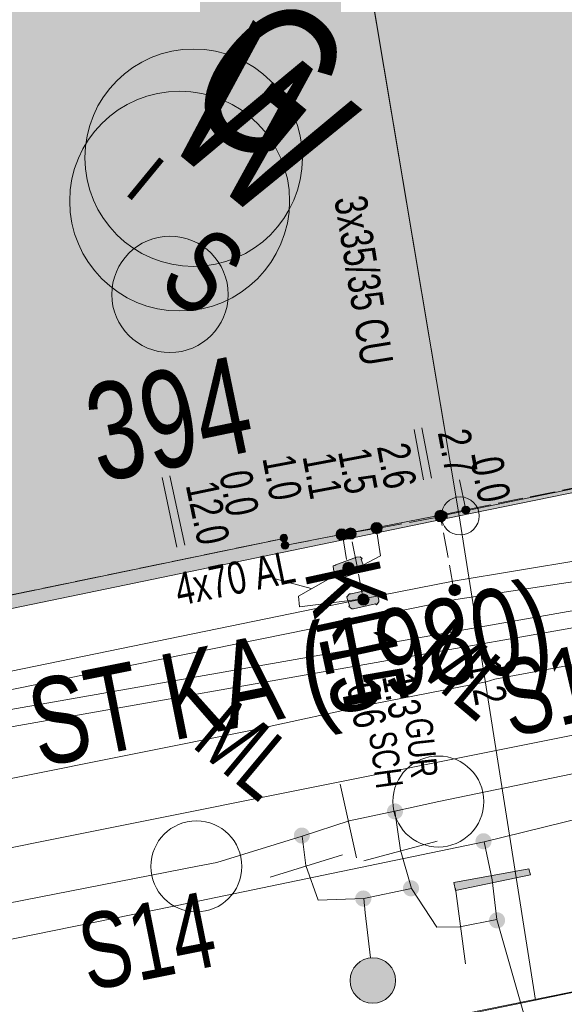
# Model space of a CAD drawing. Header units: metres. Extents: x -740 to 758, y -633 to 854.
# Tile 320 of 656: x 81 to 90, y -592 to -576. Entities that reach past the tile are written whole.
import ezdxf

# ---------------------------------------------------------------- set-up
doc = ezdxf.new("R2010")
doc.units = ezdxf.units.M
doc.header["$MEASUREMENT"] = 0
doc.linetypes.add('416_125', pattern=[0.5408, 0.416, -0.1248])
for name, color, linetype in [('Gas.LOVION', 7, 'Continuous'), ('Gis.LOVION', 7, 'Continuous'), ('Grundkarte.LOVION', 7, 'Continuous'), ('Grundkarte_Text.LOVION', 7, 'Continuous'), ('Strom.LOVION', 7, 'Continuous'), ('StromBemass.LOVION', 7, 'Continuous'), ('Wasser.LOVION', 7, 'Continuous')]:
    doc.layers.add(name, color=color, linetype=linetype)
doc.styles.add('ERSTELLTER_STIL_1', font='arial.ttf')

msp = doc.modelspace()

# ---------------------------------------------------------------- hatches: boundary and pattern name
at = {"layer": 'Grundkarte.LOVION', "linetype": 'Continuous', "lineweight": 18}
for points in [[(79.842, -585.965), (87.953, -584.285), (85.971, -572.479), (85.509, -572.584), (82.753, -573.119), (82.823, -573.231), (83.064, -574.182), (77.825, -575.315)], [(88.989, -573.721), (86.254, -574.166), (87.953, -584.285), (98.182, -582.192), (96.564, -573.808), (91.378, -574.877), (90.981, -572.935), (88.891, -573.317)]]:
    msp.add_hatch(color=9, dxfattribs=at).paths.add_polyline_path(points)
at = {"layer": 'Strom.LOVION', "linetype": 'Continuous', "lineweight": 13}
for points in [[(86.062, -584.588), (87.091, -584.384), (87.055, -584.166), (86.025, -584.37)], [(86.261, -584.968), (85.919, -585.09), (85.905, -585.106), (85.876, -585.109), (85.882, -585.168), (85.922, -585.282), (85.909, -585.298), (85.941, -585.324), (86, -585.319), (86.343, -585.196), (86.356, -585.18), (86.385, -585.178), (86.379, -585.119), (86.339, -585.005), (86.352, -584.989), (86.32, -584.962)], [(86.211, -585.815), (86.573, -585.736), (86.589, -585.749), (86.628, -585.701), (86.626, -585.671), (86.598, -585.541), (86.582, -585.528), (86.579, -585.498), (86.55, -585.501), (86.534, -585.488), (86.172, -585.568), (86.143, -585.571), (86.103, -585.619), (86.106, -585.648), (86.147, -585.762), (86.134, -585.778), (86.182, -585.818)]]:
    msp.add_hatch(color=7, dxfattribs=at).paths.add_polyline_path(points)
at = {"layer": 'StromBemass.LOVION', "linetype": 'Continuous', "lineweight": 13}
for points in [[(88.111, -584.23), (88.116, -584.223), (88.119, -584.216), (88.122, -584.209), (88.124, -584.201), (88.125, -584.193), (88.125, -584.185), (88.124, -584.177), (88.122, -584.169), (88.119, -584.162), (88.115, -584.155), (88.111, -584.148), (88.105, -584.142), (88.099, -584.137), (88.092, -584.133), (88.085, -584.129), (88.077, -584.127), (88.069, -584.126), (88.061, -584.125), (88.053, -584.126), (88.045, -584.127), (88.038, -584.13), (88.03, -584.133), (88.023, -584.137), (88.017, -584.143), (88.012, -584.148), (88.007, -584.155), (88.003, -584.162), (88, -584.17), (87.998, -584.177), (87.997, -584.185), (87.997, -584.193), (87.998, -584.201), (88, -584.209), (88.003, -584.217), (88.007, -584.224), (88.012, -584.23), (88.018, -584.236), (88.024, -584.241), (88.031, -584.245), (88.038, -584.249), (88.046, -584.251), (88.053, -584.253), (88.061, -584.253), (88.07, -584.253), (88.077, -584.251), (88.085, -584.249), (88.092, -584.245), (88.099, -584.241), (88.105, -584.236)], [(88.111, -584.23), (88.116, -584.223), (88.119, -584.216), (88.122, -584.209), (88.124, -584.201), (88.125, -584.193), (88.125, -584.185), (88.124, -584.177), (88.122, -584.169), (88.119, -584.162), (88.115, -584.155), (88.111, -584.148), (88.105, -584.142), (88.099, -584.137), (88.092, -584.133), (88.085, -584.129), (88.077, -584.127), (88.069, -584.126), (88.061, -584.125), (88.053, -584.126), (88.045, -584.127), (88.038, -584.13), (88.03, -584.133), (88.023, -584.137), (88.017, -584.143), (88.012, -584.148), (88.007, -584.155), (88.003, -584.162), (88, -584.17), (87.998, -584.177), (87.997, -584.185), (87.997, -584.193), (87.998, -584.201), (88, -584.209), (88.003, -584.217), (88.007, -584.224), (88.012, -584.23), (88.018, -584.236), (88.024, -584.241), (88.031, -584.245), (88.038, -584.249), (88.046, -584.251), (88.053, -584.253), (88.061, -584.253), (88.07, -584.253), (88.077, -584.251), (88.085, -584.249), (88.092, -584.245), (88.099, -584.241), (88.105, -584.236)], [(88.111, -584.23), (88.116, -584.223), (88.119, -584.216), (88.122, -584.209), (88.124, -584.201), (88.125, -584.193), (88.125, -584.185), (88.124, -584.177), (88.122, -584.169), (88.119, -584.162), (88.115, -584.155), (88.111, -584.148), (88.105, -584.142), (88.099, -584.137), (88.092, -584.133), (88.085, -584.129), (88.077, -584.127), (88.069, -584.126), (88.061, -584.125), (88.053, -584.126), (88.045, -584.127), (88.038, -584.13), (88.03, -584.133), (88.023, -584.137), (88.017, -584.143), (88.012, -584.148), (88.007, -584.155), (88.003, -584.162), (88, -584.17), (87.998, -584.177), (87.997, -584.185), (87.997, -584.193), (87.998, -584.201), (88, -584.209), (88.003, -584.217), (88.007, -584.224), (88.012, -584.23), (88.018, -584.236), (88.024, -584.241), (88.031, -584.245), (88.038, -584.249), (88.046, -584.251), (88.053, -584.253), (88.061, -584.253), (88.07, -584.253), (88.077, -584.251), (88.085, -584.249), (88.092, -584.245), (88.099, -584.241), (88.105, -584.236)], [(88.111, -584.23), (88.116, -584.223), (88.119, -584.216), (88.122, -584.209), (88.124, -584.201), (88.125, -584.193), (88.125, -584.185), (88.124, -584.177), (88.122, -584.169), (88.119, -584.162), (88.115, -584.155), (88.111, -584.148), (88.105, -584.142), (88.099, -584.137), (88.092, -584.133), (88.085, -584.129), (88.077, -584.127), (88.069, -584.126), (88.061, -584.125), (88.053, -584.126), (88.045, -584.127), (88.038, -584.13), (88.03, -584.133), (88.023, -584.137), (88.017, -584.143), (88.012, -584.148), (88.007, -584.155), (88.003, -584.162), (88, -584.17), (87.998, -584.177), (87.997, -584.185), (87.997, -584.193), (87.998, -584.201), (88, -584.209), (88.003, -584.217), (88.007, -584.224), (88.012, -584.23), (88.018, -584.236), (88.024, -584.241), (88.031, -584.245), (88.038, -584.249), (88.046, -584.251), (88.053, -584.253), (88.061, -584.253), (88.07, -584.253), (88.077, -584.251), (88.085, -584.249), (88.092, -584.245), (88.099, -584.241), (88.105, -584.236)], [(88.111, -584.23), (88.116, -584.223), (88.119, -584.216), (88.122, -584.209), (88.124, -584.201), (88.125, -584.193), (88.125, -584.185), (88.124, -584.177), (88.122, -584.169), (88.119, -584.162), (88.115, -584.155), (88.111, -584.148), (88.105, -584.142), (88.099, -584.137), (88.092, -584.133), (88.085, -584.129), (88.077, -584.127), (88.069, -584.126), (88.061, -584.125), (88.053, -584.126), (88.045, -584.127), (88.038, -584.13), (88.03, -584.133), (88.023, -584.137), (88.017, -584.143), (88.012, -584.148), (88.007, -584.155), (88.003, -584.162), (88, -584.17), (87.998, -584.177), (87.997, -584.185), (87.997, -584.193), (87.998, -584.201), (88, -584.209), (88.003, -584.217), (88.007, -584.224), (88.012, -584.23), (88.018, -584.236), (88.024, -584.241), (88.031, -584.245), (88.038, -584.249), (88.046, -584.251), (88.053, -584.253), (88.061, -584.253), (88.07, -584.253), (88.077, -584.251), (88.085, -584.249), (88.092, -584.245), (88.099, -584.241), (88.105, -584.236)], [(87.716, -584.349), (87.723, -584.34), (87.729, -584.329), (87.733, -584.318), (87.736, -584.307), (87.738, -584.295), (87.738, -584.283), (87.736, -584.271), (87.733, -584.259), (87.729, -584.248), (87.723, -584.238), (87.716, -584.228), (87.708, -584.219), (87.698, -584.212), (87.688, -584.205), (87.677, -584.2), (87.666, -584.197), (87.654, -584.195), (87.642, -584.194), (87.63, -584.195), (87.619, -584.197), (87.607, -584.201), (87.597, -584.206), (87.587, -584.212), (87.577, -584.22), (87.569, -584.229), (87.562, -584.238), (87.556, -584.249), (87.552, -584.26), (87.549, -584.271), (87.548, -584.283), (87.548, -584.295), (87.549, -584.307), (87.552, -584.319), (87.557, -584.33), (87.563, -584.34), (87.57, -584.35), (87.578, -584.359), (87.587, -584.366), (87.597, -584.373), (87.608, -584.378), (87.619, -584.381), (87.631, -584.383), (87.643, -584.384), (87.655, -584.383), (87.667, -584.381), (87.678, -584.377), (87.689, -584.372), (87.699, -584.366), (87.708, -584.358)], [(87.691, -584.331), (87.695, -584.325), (87.699, -584.318), (87.702, -584.311), (87.704, -584.303), (87.705, -584.296), (87.705, -584.288), (87.704, -584.28), (87.702, -584.273), (87.699, -584.265), (87.695, -584.259), (87.69, -584.252), (87.685, -584.247), (87.679, -584.242), (87.673, -584.238), (87.665, -584.234), (87.658, -584.232), (87.65, -584.23), (87.643, -584.23), (87.635, -584.23), (87.627, -584.232), (87.62, -584.234), (87.613, -584.238), (87.606, -584.242), (87.6, -584.247), (87.595, -584.253), (87.59, -584.259), (87.587, -584.266), (87.584, -584.273), (87.582, -584.281), (87.581, -584.288), (87.581, -584.296), (87.582, -584.304), (87.584, -584.311), (87.587, -584.319), (87.591, -584.325), (87.595, -584.332), (87.6, -584.337), (87.607, -584.342), (87.613, -584.346), (87.62, -584.35), (87.628, -584.352), (87.635, -584.354), (87.643, -584.354), (87.651, -584.354), (87.658, -584.352), (87.666, -584.35), (87.673, -584.346), (87.679, -584.342), (87.685, -584.337)], [(87.695, -584.333), (87.699, -584.327), (87.703, -584.32), (87.706, -584.313), (87.708, -584.305), (87.709, -584.298), (87.709, -584.29), (87.708, -584.282), (87.706, -584.275), (87.703, -584.267), (87.699, -584.261), (87.694, -584.254), (87.689, -584.249), (87.683, -584.244), (87.676, -584.239), (87.669, -584.236), (87.662, -584.234), (87.654, -584.232), (87.646, -584.232), (87.639, -584.232), (87.631, -584.234), (87.623, -584.236), (87.616, -584.24), (87.61, -584.244), (87.604, -584.249), (87.599, -584.255), (87.594, -584.261), (87.59, -584.268), (87.587, -584.275), (87.585, -584.283), (87.585, -584.29), (87.585, -584.298), (87.586, -584.306), (87.588, -584.313), (87.59, -584.321), (87.594, -584.327), (87.599, -584.334), (87.604, -584.339), (87.61, -584.344), (87.617, -584.349), (87.624, -584.352), (87.631, -584.354), (87.639, -584.356), (87.647, -584.356), (87.655, -584.356), (87.662, -584.354), (87.67, -584.352), (87.677, -584.348), (87.683, -584.344), (87.689, -584.339)], [(87.741, -584.32), (87.746, -584.314), (87.75, -584.307), (87.753, -584.299), (87.755, -584.291), (87.756, -584.283), (87.756, -584.275), (87.755, -584.267), (87.753, -584.26), (87.75, -584.252), (87.746, -584.245), (87.741, -584.239), (87.735, -584.233), (87.729, -584.228), (87.722, -584.223), (87.715, -584.22), (87.708, -584.218), (87.7, -584.216), (87.692, -584.216), (87.684, -584.216), (87.676, -584.218), (87.668, -584.22), (87.661, -584.224), (87.654, -584.228), (87.648, -584.233), (87.642, -584.239), (87.638, -584.245), (87.634, -584.252), (87.631, -584.26), (87.629, -584.268), (87.628, -584.276), (87.628, -584.284), (87.629, -584.292), (87.631, -584.299), (87.634, -584.307), (87.638, -584.314), (87.643, -584.32), (87.648, -584.326), (87.654, -584.331), (87.661, -584.336), (87.668, -584.339), (87.676, -584.341), (87.684, -584.343), (87.692, -584.343), (87.7, -584.343), (87.708, -584.341), (87.716, -584.339), (87.723, -584.335), (87.73, -584.331), (87.736, -584.326)], [(86.091, -584.654), (86.098, -584.644), (86.104, -584.634), (86.108, -584.623), (86.111, -584.611), (86.112, -584.6), (86.112, -584.588), (86.111, -584.576), (86.108, -584.564), (86.103, -584.553), (86.098, -584.543), (86.091, -584.533), (86.082, -584.525), (86.073, -584.517), (86.063, -584.511), (86.052, -584.506), (86.041, -584.502), (86.029, -584.5), (86.017, -584.499), (86.006, -584.5), (85.994, -584.502), (85.983, -584.506), (85.972, -584.511), (85.962, -584.518), (85.953, -584.525), (85.945, -584.534), (85.938, -584.543), (85.932, -584.554), (85.928, -584.565), (85.925, -584.577), (85.923, -584.588), (85.923, -584.6), (85.925, -584.612), (85.928, -584.623), (85.932, -584.635), (85.938, -584.645), (85.945, -584.655), (85.953, -584.663), (85.962, -584.671), (85.972, -584.677), (85.983, -584.682), (85.995, -584.686), (86.006, -584.688), (86.018, -584.689), (86.03, -584.688), (86.042, -584.686), (86.053, -584.682), (86.064, -584.677), (86.074, -584.67), (86.083, -584.663)], [(86.235, -584.638), (86.242, -584.628), (86.247, -584.618), (86.252, -584.607), (86.254, -584.596), (86.256, -584.584), (86.256, -584.572), (86.254, -584.561), (86.251, -584.549), (86.247, -584.539), (86.241, -584.528), (86.234, -584.519), (86.226, -584.51), (86.217, -584.503), (86.207, -584.497), (86.197, -584.492), (86.186, -584.488), (86.174, -584.486), (86.162, -584.485), (86.151, -584.486), (86.139, -584.488), (86.128, -584.492), (86.118, -584.497), (86.108, -584.503), (86.099, -584.511), (86.091, -584.519), (86.084, -584.529), (86.078, -584.539), (86.074, -584.55), (86.071, -584.561), (86.07, -584.573), (86.07, -584.585), (86.071, -584.596), (86.074, -584.608), (86.078, -584.619), (86.084, -584.629), (86.091, -584.638), (86.099, -584.647), (86.108, -584.654), (86.118, -584.66), (86.129, -584.665), (86.14, -584.669), (86.151, -584.671), (86.163, -584.672), (86.175, -584.671), (86.186, -584.669), (86.197, -584.665), (86.208, -584.66), (86.218, -584.654), (86.227, -584.646)], [(86.215, -584.603), (86.22, -584.596), (86.224, -584.589), (86.227, -584.582), (86.229, -584.574), (86.229, -584.567), (86.229, -584.559), (86.228, -584.551), (86.226, -584.543), (86.224, -584.536), (86.22, -584.529), (86.215, -584.523), (86.21, -584.517), (86.204, -584.512), (86.197, -584.508), (86.19, -584.504), (86.182, -584.502), (86.175, -584.5), (86.167, -584.5), (86.159, -584.501), (86.151, -584.502), (86.144, -584.505), (86.136, -584.508), (86.13, -584.512), (86.124, -584.517), (86.118, -584.523), (86.114, -584.529), (86.11, -584.536), (86.107, -584.544), (86.105, -584.551), (86.104, -584.559), (86.104, -584.567), (86.105, -584.575), (86.107, -584.582), (86.11, -584.59), (86.114, -584.597), (86.119, -584.603), (86.124, -584.609), (86.13, -584.614), (86.137, -584.618), (86.144, -584.621), (86.151, -584.624), (86.159, -584.625), (86.167, -584.626), (86.175, -584.625), (86.183, -584.624), (86.19, -584.621), (86.197, -584.618), (86.204, -584.613), (86.21, -584.608)], [(86.218, -584.605), (86.222, -584.598), (86.226, -584.591), (86.229, -584.584), (86.231, -584.577), (86.232, -584.569), (86.232, -584.561), (86.231, -584.553), (86.229, -584.545), (86.226, -584.538), (86.222, -584.531), (86.218, -584.525), (86.212, -584.519), (86.206, -584.514), (86.199, -584.51), (86.192, -584.507), (86.185, -584.504), (86.177, -584.503), (86.169, -584.502), (86.161, -584.503), (86.154, -584.504), (86.146, -584.507), (86.139, -584.51), (86.133, -584.515), (86.127, -584.52), (86.121, -584.525), (86.117, -584.532), (86.113, -584.539), (86.11, -584.546), (86.108, -584.553), (86.107, -584.561), (86.107, -584.569), (86.108, -584.577), (86.11, -584.585), (86.113, -584.592), (86.117, -584.599), (86.121, -584.605), (86.127, -584.611), (86.133, -584.616), (86.14, -584.62), (86.147, -584.623), (86.154, -584.626), (86.162, -584.627), (86.17, -584.628), (86.178, -584.627), (86.185, -584.626), (86.193, -584.623), (86.2, -584.62), (86.206, -584.615), (86.212, -584.61)], [(86.662, -584.547), (86.669, -584.537), (86.675, -584.527), (86.679, -584.516), (86.682, -584.505), (86.683, -584.493), (86.683, -584.482), (86.682, -584.47), (86.679, -584.459), (86.675, -584.448), (86.669, -584.438), (86.662, -584.428), (86.654, -584.42), (86.645, -584.413), (86.635, -584.406), (86.625, -584.401), (86.614, -584.398), (86.602, -584.396), (86.59, -584.395), (86.579, -584.396), (86.567, -584.398), (86.556, -584.402), (86.546, -584.407), (86.536, -584.413), (86.527, -584.42), (86.519, -584.429), (86.512, -584.438), (86.507, -584.449), (86.502, -584.459), (86.499, -584.471), (86.498, -584.482), (86.498, -584.494), (86.5, -584.506), (86.503, -584.517), (86.507, -584.528), (86.513, -584.538), (86.519, -584.547), (86.527, -584.556), (86.536, -584.563), (86.546, -584.569), (86.557, -584.574), (86.568, -584.578), (86.579, -584.58), (86.591, -584.581), (86.603, -584.58), (86.614, -584.578), (86.625, -584.574), (86.636, -584.569), (86.646, -584.563), (86.655, -584.555)], [(86.646, -584.528), (86.65, -584.522), (86.654, -584.515), (86.657, -584.508), (86.659, -584.5), (86.66, -584.492), (86.66, -584.485), (86.659, -584.477), (86.657, -584.469), (86.654, -584.462), (86.65, -584.455), (86.645, -584.449), (86.64, -584.444), (86.634, -584.439), (86.628, -584.435), (86.621, -584.431), (86.613, -584.429), (86.606, -584.427), (86.598, -584.427), (86.59, -584.427), (86.582, -584.429), (86.575, -584.431), (86.568, -584.435), (86.562, -584.439), (86.556, -584.444), (86.55, -584.45), (86.546, -584.456), (86.542, -584.463), (86.539, -584.47), (86.537, -584.477), (86.536, -584.485), (86.536, -584.493), (86.537, -584.5), (86.539, -584.508), (86.542, -584.515), (86.546, -584.522), (86.551, -584.528), (86.556, -584.534), (86.562, -584.539), (86.568, -584.543), (86.575, -584.546), (86.583, -584.549), (86.59, -584.55), (86.598, -584.55), (86.606, -584.55), (86.614, -584.549), (86.621, -584.546), (86.628, -584.543), (86.634, -584.539), (86.64, -584.534)], [(85.113, -584.688), (85.117, -584.682), (85.121, -584.675), (85.124, -584.668), (85.126, -584.661), (85.127, -584.653), (85.127, -584.645), (85.126, -584.637), (85.124, -584.63), (85.121, -584.623), (85.117, -584.616), (85.112, -584.61), (85.107, -584.604), (85.101, -584.599), (85.095, -584.595), (85.088, -584.592), (85.08, -584.589), (85.073, -584.588), (85.065, -584.588), (85.057, -584.588), (85.049, -584.59), (85.042, -584.592), (85.035, -584.595), (85.029, -584.599), (85.023, -584.604), (85.017, -584.61), (85.013, -584.616), (85.009, -584.623), (85.006, -584.63), (85.004, -584.638), (85.003, -584.646), (85.003, -584.653), (85.004, -584.661), (85.006, -584.669), (85.009, -584.676), (85.013, -584.683), (85.018, -584.689), (85.023, -584.694), (85.029, -584.699), (85.035, -584.703), (85.042, -584.707), (85.05, -584.709), (85.057, -584.711), (85.065, -584.711), (85.073, -584.71), (85.081, -584.709), (85.088, -584.707), (85.095, -584.703), (85.101, -584.699), (85.107, -584.694)], [(86.081, -584.633), (86.086, -584.626), (86.09, -584.619), (86.093, -584.612), (86.095, -584.604), (86.096, -584.596), (86.096, -584.588), (86.095, -584.58), (86.093, -584.573), (86.09, -584.565), (86.086, -584.558), (86.081, -584.552), (86.076, -584.546), (86.07, -584.541), (86.063, -584.537), (86.056, -584.533), (86.048, -584.531), (86.04, -584.53), (86.032, -584.529), (86.024, -584.53), (86.016, -584.531), (86.009, -584.534), (86.002, -584.537), (85.995, -584.541), (85.989, -584.546), (85.983, -584.552), (85.979, -584.559), (85.975, -584.566), (85.972, -584.573), (85.97, -584.581), (85.969, -584.589), (85.969, -584.597), (85.97, -584.605), (85.972, -584.612), (85.975, -584.62), (85.979, -584.627), (85.984, -584.633), (85.989, -584.639), (85.995, -584.644), (86.002, -584.648), (86.009, -584.652), (86.017, -584.654), (86.025, -584.655), (86.033, -584.656), (86.041, -584.655), (86.048, -584.654), (86.056, -584.651), (86.063, -584.648), (86.07, -584.644), (86.076, -584.639)], [(86.081, -584.633), (86.086, -584.626), (86.09, -584.619), (86.093, -584.612), (86.095, -584.604), (86.096, -584.596), (86.096, -584.588), (86.095, -584.58), (86.093, -584.573), (86.09, -584.565), (86.086, -584.558), (86.081, -584.552), (86.076, -584.546), (86.07, -584.541), (86.063, -584.537), (86.056, -584.533), (86.048, -584.531), (86.04, -584.53), (86.032, -584.529), (86.024, -584.53), (86.016, -584.531), (86.009, -584.534), (86.002, -584.537), (85.995, -584.541), (85.989, -584.546), (85.983, -584.552), (85.979, -584.559), (85.975, -584.566), (85.972, -584.573), (85.97, -584.581), (85.969, -584.589), (85.969, -584.597), (85.97, -584.605), (85.972, -584.612), (85.975, -584.62), (85.979, -584.627), (85.984, -584.633), (85.989, -584.639), (85.995, -584.644), (86.002, -584.648), (86.009, -584.652), (86.017, -584.654), (86.025, -584.655), (86.033, -584.656), (86.041, -584.655), (86.048, -584.654), (86.056, -584.651), (86.063, -584.648), (86.07, -584.644), (86.076, -584.639)], [(85.134, -584.813), (85.138, -584.807), (85.142, -584.8), (85.145, -584.792), (85.147, -584.785), (85.148, -584.777), (85.148, -584.769), (85.147, -584.761), (85.145, -584.754), (85.142, -584.746), (85.138, -584.739), (85.133, -584.733), (85.128, -584.727), (85.122, -584.722), (85.115, -584.718), (85.108, -584.715), (85.101, -584.713), (85.093, -584.711), (85.085, -584.711), (85.077, -584.711), (85.069, -584.713), (85.062, -584.715), (85.055, -584.718), (85.048, -584.723), (85.042, -584.728), (85.037, -584.733), (85.032, -584.74), (85.028, -584.747), (85.026, -584.754), (85.024, -584.762), (85.023, -584.769), (85.023, -584.777), (85.024, -584.785), (85.026, -584.793), (85.029, -584.8), (85.032, -584.807), (85.037, -584.813), (85.043, -584.819), (85.049, -584.824), (85.055, -584.828), (85.062, -584.831), (85.07, -584.834), (85.078, -584.835), (85.085, -584.836), (85.093, -584.835), (85.101, -584.834), (85.108, -584.831), (85.116, -584.828), (85.122, -584.824), (85.128, -584.819)], [(85.134, -584.813), (85.138, -584.807), (85.142, -584.8), (85.145, -584.792), (85.147, -584.785), (85.148, -584.777), (85.148, -584.769), (85.147, -584.761), (85.145, -584.754), (85.142, -584.746), (85.138, -584.739), (85.133, -584.733), (85.128, -584.727), (85.122, -584.722), (85.115, -584.718), (85.108, -584.715), (85.101, -584.713), (85.093, -584.711), (85.085, -584.711), (85.077, -584.711), (85.069, -584.713), (85.062, -584.715), (85.055, -584.718), (85.048, -584.723), (85.042, -584.728), (85.037, -584.733), (85.032, -584.74), (85.028, -584.747), (85.026, -584.754), (85.024, -584.762), (85.023, -584.769), (85.023, -584.777), (85.024, -584.785), (85.026, -584.793), (85.029, -584.8), (85.032, -584.807), (85.037, -584.813), (85.043, -584.819), (85.049, -584.824), (85.055, -584.828), (85.062, -584.831), (85.07, -584.834), (85.078, -584.835), (85.085, -584.836), (85.093, -584.835), (85.101, -584.834), (85.108, -584.831), (85.116, -584.828), (85.122, -584.824), (85.128, -584.819)], [(85.134, -584.813), (85.138, -584.807), (85.142, -584.8), (85.145, -584.792), (85.147, -584.785), (85.148, -584.777), (85.148, -584.769), (85.147, -584.761), (85.145, -584.754), (85.142, -584.746), (85.138, -584.739), (85.133, -584.733), (85.128, -584.727), (85.122, -584.722), (85.115, -584.718), (85.108, -584.715), (85.101, -584.713), (85.093, -584.711), (85.085, -584.711), (85.077, -584.711), (85.069, -584.713), (85.062, -584.715), (85.055, -584.718), (85.048, -584.723), (85.042, -584.728), (85.037, -584.733), (85.032, -584.74), (85.028, -584.747), (85.026, -584.754), (85.024, -584.762), (85.023, -584.769), (85.023, -584.777), (85.024, -584.785), (85.026, -584.793), (85.029, -584.8), (85.032, -584.807), (85.037, -584.813), (85.043, -584.819), (85.049, -584.824), (85.055, -584.828), (85.062, -584.831), (85.07, -584.834), (85.078, -584.835), (85.085, -584.836), (85.093, -584.835), (85.101, -584.834), (85.108, -584.831), (85.116, -584.828), (85.122, -584.824), (85.128, -584.819)], [(85.134, -584.813), (85.138, -584.807), (85.142, -584.8), (85.145, -584.792), (85.147, -584.785), (85.148, -584.777), (85.148, -584.769), (85.147, -584.761), (85.145, -584.754), (85.142, -584.746), (85.138, -584.739), (85.133, -584.733), (85.128, -584.727), (85.122, -584.722), (85.115, -584.718), (85.108, -584.715), (85.101, -584.713), (85.093, -584.711), (85.085, -584.711), (85.077, -584.711), (85.069, -584.713), (85.062, -584.715), (85.055, -584.718), (85.048, -584.723), (85.042, -584.728), (85.037, -584.733), (85.032, -584.74), (85.028, -584.747), (85.026, -584.754), (85.024, -584.762), (85.023, -584.769), (85.023, -584.777), (85.024, -584.785), (85.026, -584.793), (85.029, -584.8), (85.032, -584.807), (85.037, -584.813), (85.043, -584.819), (85.049, -584.824), (85.055, -584.828), (85.062, -584.831), (85.07, -584.834), (85.078, -584.835), (85.085, -584.836), (85.093, -584.835), (85.101, -584.834), (85.108, -584.831), (85.116, -584.828), (85.122, -584.824), (85.128, -584.819)], [(85.134, -584.813), (85.138, -584.807), (85.142, -584.8), (85.145, -584.792), (85.147, -584.785), (85.148, -584.777), (85.148, -584.769), (85.147, -584.761), (85.145, -584.754), (85.142, -584.746), (85.138, -584.739), (85.133, -584.733), (85.128, -584.727), (85.122, -584.722), (85.115, -584.718), (85.108, -584.715), (85.101, -584.713), (85.093, -584.711), (85.085, -584.711), (85.077, -584.711), (85.069, -584.713), (85.062, -584.715), (85.055, -584.718), (85.048, -584.723), (85.042, -584.728), (85.037, -584.733), (85.032, -584.74), (85.028, -584.747), (85.026, -584.754), (85.024, -584.762), (85.023, -584.769), (85.023, -584.777), (85.024, -584.785), (85.026, -584.793), (85.029, -584.8), (85.032, -584.807), (85.037, -584.813), (85.043, -584.819), (85.049, -584.824), (85.055, -584.828), (85.062, -584.831), (85.07, -584.834), (85.078, -584.835), (85.085, -584.836), (85.093, -584.835), (85.101, -584.834), (85.108, -584.831), (85.116, -584.828), (85.122, -584.824), (85.128, -584.819)], [(86.203, -585.206), (86.21, -585.196), (86.216, -585.185), (86.22, -585.174), (86.223, -585.163), (86.225, -585.151), (86.225, -585.139), (86.223, -585.127), (86.22, -585.115), (86.216, -585.104), (86.21, -585.094), (86.203, -585.084), (86.195, -585.075), (86.185, -585.068), (86.175, -585.061), (86.164, -585.056), (86.153, -585.052), (86.141, -585.05), (86.129, -585.05), (86.117, -585.05), (86.106, -585.053), (86.094, -585.056), (86.083, -585.061), (86.073, -585.068), (86.064, -585.076), (86.056, -585.084), (86.049, -585.094), (86.043, -585.105), (86.039, -585.116), (86.036, -585.127), (86.034, -585.139), (86.034, -585.151), (86.036, -585.163), (86.039, -585.175), (86.043, -585.186), (86.049, -585.196), (86.056, -585.206), (86.064, -585.215), (86.074, -585.222), (86.084, -585.229), (86.095, -585.234), (86.106, -585.238), (86.118, -585.24), (86.13, -585.24), (86.142, -585.24), (86.154, -585.237), (86.165, -585.234), (86.176, -585.228), (86.186, -585.222), (86.195, -585.214)], [(86.171, -585.186), (86.175, -585.179), (86.179, -585.172), (86.182, -585.165), (86.184, -585.158), (86.185, -585.15), (86.185, -585.142), (86.184, -585.135), (86.182, -585.127), (86.179, -585.12), (86.175, -585.113), (86.171, -585.107), (86.165, -585.101), (86.159, -585.096), (86.153, -585.092), (86.146, -585.089), (86.138, -585.087), (86.131, -585.085), (86.123, -585.085), (86.115, -585.085), (86.108, -585.087), (86.1, -585.089), (86.093, -585.092), (86.087, -585.097), (86.081, -585.101), (86.076, -585.107), (86.071, -585.113), (86.067, -585.12), (86.064, -585.127), (86.063, -585.135), (86.062, -585.143), (86.062, -585.15), (86.063, -585.158), (86.065, -585.166), (86.067, -585.173), (86.071, -585.18), (86.076, -585.186), (86.081, -585.192), (86.087, -585.196), (86.094, -585.201), (86.101, -585.204), (86.108, -585.206), (86.116, -585.208), (86.123, -585.208), (86.131, -585.208), (86.139, -585.206), (86.146, -585.204), (86.153, -585.2), (86.16, -585.196), (86.166, -585.191)], [(87.951, -585.567), (87.958, -585.557), (87.963, -585.547), (87.968, -585.536), (87.971, -585.525), (87.972, -585.513), (87.972, -585.501), (87.971, -585.489), (87.968, -585.478), (87.963, -585.467), (87.957, -585.456), (87.95, -585.447), (87.942, -585.438), (87.933, -585.431), (87.923, -585.424), (87.912, -585.419), (87.901, -585.416), (87.89, -585.414), (87.878, -585.413), (87.866, -585.414), (87.854, -585.416), (87.843, -585.42), (87.832, -585.425), (87.822, -585.431), (87.813, -585.439), (87.805, -585.447), (87.798, -585.457), (87.793, -585.467), (87.788, -585.478), (87.785, -585.49), (87.784, -585.502), (87.784, -585.513), (87.786, -585.525), (87.788, -585.537), (87.793, -585.548), (87.799, -585.558), (87.806, -585.568), (87.814, -585.576), (87.823, -585.584), (87.833, -585.59), (87.844, -585.595), (87.855, -585.599), (87.867, -585.601), (87.878, -585.602), (87.89, -585.601), (87.902, -585.598), (87.913, -585.595), (87.924, -585.59), (87.934, -585.583), (87.943, -585.576)], [(87.917, -585.545), (87.921, -585.538), (87.925, -585.531), (87.928, -585.524), (87.93, -585.516), (87.931, -585.508), (87.931, -585.5), (87.93, -585.492), (87.928, -585.484), (87.925, -585.477), (87.921, -585.47), (87.916, -585.464), (87.911, -585.458), (87.905, -585.453), (87.898, -585.449), (87.891, -585.445), (87.883, -585.443), (87.875, -585.441), (87.868, -585.441), (87.86, -585.441), (87.852, -585.443), (87.844, -585.445), (87.837, -585.449), (87.83, -585.453), (87.824, -585.458), (87.819, -585.464), (87.814, -585.47), (87.81, -585.477), (87.807, -585.485), (87.805, -585.493), (87.804, -585.5), (87.805, -585.508), (87.806, -585.516), (87.808, -585.524), (87.81, -585.531), (87.814, -585.538), (87.819, -585.545), (87.825, -585.551), (87.831, -585.556), (87.837, -585.56), (87.845, -585.563), (87.852, -585.566), (87.86, -585.567), (87.868, -585.568), (87.876, -585.567), (87.884, -585.566), (87.891, -585.563), (87.898, -585.56), (87.905, -585.555), (87.911, -585.55)], [(86.446, -585.725), (86.453, -585.715), (86.459, -585.705), (86.463, -585.694), (86.466, -585.683), (86.467, -585.671), (86.467, -585.659), (86.466, -585.648), (86.463, -585.636), (86.458, -585.625), (86.453, -585.615), (86.446, -585.606), (86.438, -585.597), (86.429, -585.59), (86.419, -585.584), (86.408, -585.579), (86.397, -585.575), (86.386, -585.573), (86.374, -585.572), (86.362, -585.573), (86.351, -585.575), (86.34, -585.579), (86.329, -585.584), (86.319, -585.59), (86.31, -585.598), (86.302, -585.606), (86.295, -585.616), (86.29, -585.626), (86.285, -585.637), (86.283, -585.648), (86.281, -585.66), (86.281, -585.672), (86.283, -585.683), (86.286, -585.695), (86.29, -585.705), (86.296, -585.716), (86.303, -585.725), (86.311, -585.734), (86.32, -585.741), (86.33, -585.747), (86.34, -585.752), (86.351, -585.756), (86.363, -585.758), (86.374, -585.759), (86.386, -585.758), (86.398, -585.756), (86.409, -585.752), (86.419, -585.747), (86.429, -585.741), (86.438, -585.733)], [(86.42, -585.692), (86.425, -585.686), (86.429, -585.679), (86.432, -585.671), (86.434, -585.663), (86.435, -585.656), (86.435, -585.648), (86.433, -585.64), (86.431, -585.632), (86.429, -585.625), (86.425, -585.618), (86.42, -585.611), (86.414, -585.605), (86.408, -585.6), (86.402, -585.596), (86.394, -585.593), (86.387, -585.59), (86.379, -585.589), (86.371, -585.588), (86.363, -585.589), (86.355, -585.59), (86.348, -585.593), (86.341, -585.596), (86.334, -585.601), (86.328, -585.606), (86.322, -585.612), (86.318, -585.618), (86.314, -585.625), (86.311, -585.632), (86.309, -585.64), (86.308, -585.648), (86.308, -585.656), (86.309, -585.664), (86.311, -585.672), (86.314, -585.679), (86.318, -585.686), (86.323, -585.692), (86.328, -585.698), (86.334, -585.703), (86.341, -585.707), (86.348, -585.711), (86.356, -585.713), (86.364, -585.715), (86.371, -585.715), (86.379, -585.715), (86.387, -585.713), (86.395, -585.711), (86.402, -585.707), (86.409, -585.703), (86.415, -585.698)]]:
    msp.add_hatch(color=7, dxfattribs=at).paths.add_polyline_path(points)
at = {"layer": 'Wasser.LOVION', "linetype": 'Continuous', "lineweight": 13}
for points in [[(86.996, -589.237), (87.006, -589.223), (87.014, -589.209), (87.02, -589.193), (87.024, -589.177), (87.026, -589.161), (87.026, -589.144), (87.024, -589.128), (87.02, -589.112), (87.013, -589.097), (87.005, -589.082), (86.996, -589.069), (86.984, -589.057), (86.971, -589.046), (86.957, -589.038), (86.943, -589.031), (86.927, -589.025), (86.911, -589.022), (86.894, -589.021), (86.877, -589.023), (86.861, -589.026), (86.846, -589.031), (86.831, -589.038), (86.817, -589.047), (86.804, -589.057), (86.793, -589.069), (86.783, -589.083), (86.775, -589.097), (86.769, -589.113), (86.765, -589.129), (86.763, -589.145), (86.763, -589.162), (86.765, -589.178), (86.769, -589.194), (86.775, -589.21), (86.783, -589.224), (86.793, -589.237), (86.805, -589.249), (86.817, -589.26), (86.831, -589.269), (86.846, -589.276), (86.862, -589.281), (86.878, -589.284), (86.895, -589.285), (86.911, -589.284), (86.928, -589.281), (86.943, -589.275), (86.958, -589.268), (86.972, -589.259), (86.985, -589.249)], [(85.463, -589.633), (85.473, -589.62), (85.48, -589.605), (85.486, -589.59), (85.491, -589.574), (85.493, -589.558), (85.493, -589.541), (85.49, -589.525), (85.486, -589.508), (85.48, -589.493), (85.472, -589.479), (85.462, -589.465), (85.451, -589.453), (85.438, -589.443), (85.424, -589.434), (85.409, -589.427), (85.393, -589.422), (85.377, -589.419), (85.36, -589.418), (85.344, -589.419), (85.328, -589.422), (85.312, -589.427), (85.297, -589.434), (85.283, -589.443), (85.27, -589.454), (85.259, -589.466), (85.249, -589.479), (85.241, -589.494), (85.235, -589.509), (85.231, -589.525), (85.229, -589.542), (85.229, -589.558), (85.231, -589.575), (85.235, -589.591), (85.242, -589.606), (85.25, -589.621), (85.259, -589.634), (85.271, -589.646), (85.284, -589.657), (85.298, -589.666), (85.313, -589.673), (85.328, -589.678), (85.345, -589.681), (85.361, -589.682), (85.378, -589.681), (85.394, -589.677), (85.41, -589.672), (85.425, -589.665), (85.439, -589.656), (85.452, -589.646)], [(88.454, -589.728), (88.464, -589.715), (88.472, -589.7), (88.478, -589.685), (88.482, -589.668), (88.484, -589.652), (88.484, -589.635), (88.482, -589.619), (88.478, -589.603), (88.472, -589.587), (88.463, -589.573), (88.454, -589.559), (88.442, -589.547), (88.429, -589.537), (88.415, -589.528), (88.4, -589.521), (88.384, -589.516), (88.368, -589.513), (88.351, -589.512), (88.335, -589.513), (88.318, -589.516), (88.303, -589.521), (88.288, -589.528), (88.274, -589.537), (88.261, -589.548), (88.249, -589.56), (88.24, -589.573), (88.232, -589.588), (88.226, -589.604), (88.222, -589.62), (88.22, -589.636), (88.22, -589.653), (88.222, -589.669), (88.226, -589.685), (88.232, -589.701), (88.24, -589.715), (88.25, -589.729), (88.261, -589.741), (88.274, -589.751), (88.288, -589.76), (88.303, -589.767), (88.319, -589.772), (88.336, -589.776), (88.352, -589.777), (88.369, -589.775), (88.385, -589.772), (88.401, -589.767), (88.416, -589.76), (88.43, -589.751), (88.443, -589.74)], [(87.26, -590.504), (87.27, -590.49), (87.278, -590.476), (87.284, -590.46), (87.288, -590.444), (87.29, -590.427), (87.29, -590.411), (87.288, -590.394), (87.284, -590.378), (87.278, -590.362), (87.269, -590.348), (87.26, -590.334), (87.248, -590.322), (87.235, -590.312), (87.221, -590.303), (87.206, -590.296), (87.19, -590.291), (87.174, -590.288), (87.157, -590.287), (87.14, -590.288), (87.124, -590.291), (87.108, -590.296), (87.093, -590.303), (87.079, -590.312), (87.066, -590.323), (87.055, -590.335), (87.045, -590.349), (87.037, -590.363), (87.031, -590.379), (87.027, -590.395), (87.025, -590.411), (87.025, -590.428), (87.027, -590.445), (87.031, -590.461), (87.037, -590.476), (87.046, -590.491), (87.055, -590.504), (87.067, -590.517), (87.08, -590.527), (87.094, -590.536), (87.109, -590.543), (87.125, -590.548), (87.141, -590.551), (87.158, -590.552), (87.175, -590.551), (87.191, -590.548), (87.207, -590.543), (87.222, -590.536), (87.236, -590.527), (87.249, -590.516)], [(86.475, -590.672), (86.485, -590.658), (86.493, -590.644), (86.499, -590.628), (86.503, -590.612), (86.505, -590.595), (86.505, -590.579), (86.503, -590.562), (86.498, -590.546), (86.492, -590.531), (86.484, -590.516), (86.474, -590.503), (86.463, -590.491), (86.45, -590.48), (86.436, -590.471), (86.421, -590.464), (86.405, -590.459), (86.389, -590.456), (86.372, -590.455), (86.355, -590.456), (86.339, -590.459), (86.323, -590.464), (86.308, -590.471), (86.294, -590.48), (86.281, -590.491), (86.27, -590.503), (86.26, -590.517), (86.252, -590.531), (86.246, -590.547), (86.242, -590.563), (86.24, -590.58), (86.24, -590.596), (86.242, -590.613), (86.246, -590.629), (86.253, -590.644), (86.261, -590.659), (86.271, -590.672), (86.282, -590.684), (86.295, -590.695), (86.309, -590.704), (86.324, -590.711), (86.34, -590.716), (86.356, -590.719), (86.373, -590.72), (86.389, -590.719), (86.406, -590.716), (86.422, -590.711), (86.437, -590.703), (86.451, -590.695), (86.464, -590.684)], [(88.677, -591.031), (88.687, -591.017), (88.695, -591.003), (88.701, -590.987), (88.705, -590.971), (88.707, -590.955), (88.707, -590.938), (88.705, -590.922), (88.701, -590.905), (88.695, -590.89), (88.687, -590.875), (88.677, -590.862), (88.665, -590.85), (88.652, -590.839), (88.638, -590.83), (88.623, -590.823), (88.607, -590.818), (88.591, -590.815), (88.574, -590.814), (88.558, -590.815), (88.541, -590.819), (88.526, -590.824), (88.511, -590.831), (88.497, -590.84), (88.484, -590.85), (88.472, -590.863), (88.463, -590.876), (88.455, -590.891), (88.449, -590.906), (88.445, -590.922), (88.443, -590.939), (88.443, -590.956), (88.445, -590.972), (88.449, -590.988), (88.455, -591.004), (88.463, -591.018), (88.473, -591.032), (88.484, -591.044), (88.497, -591.054), (88.511, -591.063), (88.526, -591.07), (88.542, -591.075), (88.559, -591.078), (88.575, -591.079), (88.592, -591.078), (88.608, -591.075), (88.624, -591.07), (88.639, -591.063), (88.653, -591.054), (88.666, -591.043)], [(86.819, -592.176), (86.846, -592.138), (86.869, -592.096), (86.886, -592.053), (86.898, -592.007), (86.903, -591.96), (86.903, -591.913), (86.897, -591.866), (86.885, -591.821), (86.868, -591.777), (86.845, -591.736), (86.817, -591.698), (86.785, -591.663), (86.748, -591.634), (86.709, -591.608), (86.666, -591.589), (86.621, -591.574), (86.575, -591.565), (86.528, -591.563), (86.481, -591.566), (86.434, -591.575), (86.39, -591.589), (86.347, -591.61), (86.307, -591.635), (86.271, -591.665), (86.239, -591.7), (86.212, -591.738), (86.189, -591.779), (86.172, -591.823), (86.16, -591.869), (86.154, -591.915), (86.155, -591.962), (86.161, -592.009), (86.173, -592.055), (86.19, -592.099), (86.213, -592.14), (86.241, -592.178), (86.273, -592.212), (86.309, -592.242), (86.349, -592.267), (86.392, -592.287), (86.437, -592.301), (86.483, -592.31), (86.53, -592.313), (86.577, -592.31), (86.623, -592.301), (86.668, -592.286), (86.711, -592.266), (86.75, -592.24), (86.787, -592.21)]]:
    msp.add_hatch(color=7, dxfattribs=at).paths.add_polyline_path(points)
at = {"layer": 'Wasser.LOVION', "linetype": 'Continuous', "lineweight": 35}
msp.add_hatch(color=250, dxfattribs=at).paths.add_polyline_path([(89.098, -590.099), (87.864, -590.323), (87.891, -590.454), (89.123, -590.2)])

# ---------------------------------------------------------------- linework, layer by layer
at = {"layer": 'Gas.LOVION', "color": 5, "linetype": 'Continuous', "lineweight": 18}
msp.add_lwpolyline([(94.151, -587.064), (92.22, -587.415), (91.93, -587.473), (72.943, -591.28), (66.927, -592.474), (55.305, -594.985)], dxfattribs=at)
at = {"layer": 'Gas.LOVION', "color": 1, "linetype": 'Continuous', "lineweight": 18}
msp.add_lwpolyline([(57.298, -596.622), (61.809, -595.753), (73.642, -593.443), (80.001, -592.127), (81.894, -593.656), (82.538, -593.593), (85.307, -593.041), (91.871, -591.705), (92.917, -595.608), (93.759, -595.599)], dxfattribs=at)
at = {"layer": 'Gas.LOVION', "color": 5, "linetype": 'Continuous', "lineweight": 18}
msp.add_circle((83.579, -578.389), 1.791, dxfattribs=at)
at = {"layer": 'Gis.LOVION', "color": 44, "linetype": 'Continuous', "lineweight": 18}
for points in [[(98.197, -580.077), (98.609, -582.032), (87.687, -584.282), (87.7, -584.266)], [(87.954, -583.694), (88.062, -584.186), (87.7, -584.266), (85.075, -584.774), (85.063, -584.657), (73.346, -587.088), (73.373, -587.218), (70.799, -587.795), (70.756, -587.651), (70.655, -587.676), (70.682, -587.806), (56.834, -590.668), (56.434, -588.697)]]:
    msp.add_lwpolyline(points, dxfattribs=at)
at = {"layer": 'Grundkarte.LOVION', "color": 253, "linetype": 'Continuous', "lineweight": 18}
for points in [[(85.971, -572.479), (84.844, -565.792), (83.618, -561.715), (82.703, -558.701), (82.163, -556.803), (86.181, -555.582), (93.179, -554.603), (96.217, -572.069), (96.338, -572.707), (96.564, -573.808), (98.182, -582.192), (87.953, -584.285)], [(79.842, -585.965), (77.825, -575.315), (74.179, -559.18), (82.163, -556.803), (82.703, -558.701), (83.618, -561.715), (84.844, -565.792), (85.971, -572.479), (87.953, -584.285)]]:
    msp.add_lwpolyline(points, close=True, dxfattribs=at)
at = {"layer": 'Grundkarte.LOVION', "color": 8, "linetype": 'Continuous', "lineweight": 18}
for points in [[(85.971, -572.479), (84.844, -565.792), (83.618, -561.715), (82.703, -558.701), (82.163, -556.803), (86.181, -555.582), (93.179, -554.603), (96.217, -572.069), (96.338, -572.707), (96.564, -573.808), (98.182, -582.192), (87.953, -584.285)], [(79.842, -585.965), (77.825, -575.315), (74.179, -559.18), (82.163, -556.803), (82.703, -558.701), (83.618, -561.715), (84.844, -565.792), (85.971, -572.479), (87.953, -584.285)], [(79.842, -585.965), (77.825, -575.315), (83.064, -574.182), (82.823, -573.231), (82.753, -573.119), (85.509, -572.584), (85.971, -572.479), (87.953, -584.285)], [(88.989, -573.721), (88.891, -573.317), (90.981, -572.935), (91.378, -574.877), (96.564, -573.808), (98.182, -582.192), (87.953, -584.285), (86.254, -574.166)]]:
    msp.add_lwpolyline(points, close=True, dxfattribs=at)
for points in [[(237.683, -564.326), (221.144, -565.973), (147.98, -580.042), (89.206, -592.261), (87.953, -584.285), (98.182, -582.192), (119.075, -577.932), (130.425, -575.522), (144.329, -572.626), (146.44, -572.153), (161.978, -569.038), (173.105, -566.768), (179.19, -565.523), (181.914, -564.961), (190.52, -563.203), (199.445, -561.385), (205.674, -560.096), (208.286, -559.604), (216.977, -557.809), (219.589, -557.317), (245.527, -554.781)], [(237.683, -564.326), (221.144, -565.973), (147.98, -580.042), (89.206, -592.261), (87.953, -584.285), (98.182, -582.192), (98.436, -583.585), (109.921, -581.34), (119.405, -579.496), (119.075, -577.932), (130.425, -575.522), (144.329, -572.626), (146.44, -572.153), (161.978, -569.038), (173.105, -566.768), (179.19, -565.523), (181.914, -564.961), (190.52, -563.203), (199.445, -561.385), (205.674, -560.096), (208.286, -559.604), (216.977, -557.809), (219.589, -557.317), (245.527, -554.781)], [(51.513, -591.868), (57.018, -590.738), (67.821, -588.47), (70.948, -587.81), (79.842, -585.965), (87.953, -584.285), (89.206, -592.261), (59.451, -598.392), (89.206, -592.261), (147.98, -580.042), (221.144, -565.973), (237.683, -564.326)], [(59.451, -598.392), (89.206, -592.261), (147.98, -580.042), (221.144, -565.973), (237.683, -564.326)], [(51.513, -591.868), (57.018, -590.738), (67.821, -588.47), (70.948, -587.81), (79.842, -585.965), (87.953, -584.285), (89.206, -592.261), (59.451, -598.392)], [(80.573, -588.613), (84.573, -587.808), (86.541, -587.379), (88.398, -587.02), (88.541, -586.976), (90.515, -586.606), (96.515, -585.399), (98.489, -585.029), (99.127, -584.907), (99.824, -584.78), (101.1, -584.537), (101.797, -584.41)]]:
    msp.add_lwpolyline(points, dxfattribs=at)
at = {"layer": 'Grundkarte.LOVION', "color": 9, "linetype": 'Continuous', "lineweight": 18}
msp.add_circle((87.968, -584.287), 0.313, dxfattribs=at)
at = {"layer": 'Strom.LOVION', "color": 1, "linetype": 'Continuous', "lineweight": 18}
for points in [[(243.959, -556.722), (235.176, -557.581), (226.087, -558.485), (219.867, -559.107), (217.327, -559.577), (208.633, -561.344), (199.766, -563.156), (191.492, -564.837), (190.049, -565.185), (189.804, -565.254), (189.46, -565.213), (189.01, -565.139), (187.765, -565.409), (161.536, -570.722), (121.272, -579.092), (119.839, -581.064), (117.74, -581.358), (116.254, -581.43), (96.866, -584.611), (80.159, -587.545)], [(167.565, -569.807), (161.624, -571.009), (121.447, -579.37), (119.985, -581.346), (117.798, -581.648), (116.241, -581.741), (96.791, -584.899), (80.23, -587.819), (76.815, -588.566), (71.074, -589.852), (66.226, -590.902), (65.034, -591.107), (64.595, -591.15), (53.393, -593.413)]]:
    msp.add_lwpolyline(points, dxfattribs=at)
at = {"layer": 'Strom.LOVION', "color": 150, "linetype": 'Continuous', "lineweight": 18}
for points in [[(179.101, -568.088), (173.971, -569.122), (173.551, -569.207), (165.016, -570.943), (163.366, -571.444), (162.332, -571.752), (159.228, -572.351), (152.783, -574.001), (151.918, -574.366), (151.114, -574.46), (144.675, -576.168), (139.412, -577.2), (137.791, -577.698), (130.967, -578.499), (127.7, -579.394), (117.813, -580.745), (117.292, -580.102), (116.76, -580.257), (107.292, -582.114), (98.789, -583.714), (94.207, -584.309), (87.851, -585.359), (86.372, -585.652), (79.766, -587.007)], [(116.805, -580.563), (107.35, -582.404), (98.846, -584.003), (87.896, -585.665), (79.824, -587.297), (70.942, -589.259), (66.065, -590.312), (64.932, -590.511), (64.771, -589.626)]]:
    msp.add_lwpolyline(points, dxfattribs=at)
at = {"layer": 'Strom.LOVION', "color": 5, "linetype": 'Continuous', "lineweight": 18}
msp.add_lwpolyline([(86.372, -585.652), (85.321, -585.784), (85.304, -585.608), (86.116, -585.145), (86.377, -585.09), (86.658, -584.944), (86.583, -584.478)], dxfattribs=at)
at = {"layer": 'Strom.LOVION', "color": 7, "linetype": 'Continuous', "lineweight": 13}
for points in [[(86.261, -584.968), (86.32, -584.962), (86.352, -584.989), (86.339, -585.005), (86.379, -585.119), (86.385, -585.178), (86.356, -585.18), (86.343, -585.196), (86, -585.319), (85.941, -585.324), (85.909, -585.298), (85.922, -585.282), (85.882, -585.168), (85.876, -585.109), (85.905, -585.106), (85.919, -585.09)], [(86.211, -585.815), (86.182, -585.818), (86.134, -585.778), (86.147, -585.762), (86.106, -585.648), (86.103, -585.619), (86.143, -585.571), (86.172, -585.568), (86.534, -585.488), (86.55, -585.501), (86.579, -585.498), (86.582, -585.528), (86.598, -585.541), (86.626, -585.671), (86.628, -585.701), (86.589, -585.749), (86.573, -585.736)]]:
    msp.add_lwpolyline(points, close=True, dxfattribs=at)
msp.add_lwpolyline([(84.921, -585.321), (85.514, -585.484)], dxfattribs=at)
at = {"layer": 'Strom.LOVION', "color": 1, "linetype": 'Continuous', "lineweight": 18}
msp.add_circle((83.19, -580.639), 0.958, dxfattribs=at)
at = {"layer": 'StromBemass.LOVION', "color": 7, "linetype": '416_125', "lineweight": 13}
for points in [[(88.062, -584.186), (93.945, -582.99), (93.974, -582.987), (94.726, -582.825), (98.147, -582.136), (98.45, -582.062), (98.609, -582.032), (106.926, -580.332), (107.32, -582.244)], [(86.032, -584.591), (86.163, -584.564), (86.599, -584.492), (87.644, -584.301), (87.687, -584.282)], [(87.866, -585.506), (87.644, -584.301)], [(73.346, -587.088), (78.183, -586.083), (79.037, -585.896), (79.516, -585.805), (85.063, -584.657)], [(85.075, -584.774), (86.032, -584.591), (86.116, -585.145)], [(86.372, -585.652), (86.163, -584.564)]]:
    msp.add_lwpolyline(points, dxfattribs=at)
at = {"layer": 'StromBemass.LOVION', "color": 7, "linetype": 'Continuous', "lineweight": 13}
for points in [[(87.208, -582.866), (87.363, -583.693)], [(87.339, -582.838), (87.493, -583.665)], [(83.059, -583.655), (83.304, -584.799)], [(83.189, -583.628), (83.434, -584.771)]]:
    msp.add_lwpolyline(points, dxfattribs=at)
for centre, radius in [((88.061, -584.189), 0.0641), ((88.061, -584.189), 0.0641), ((88.061, -584.189), 0.0641), ((88.061, -584.189), 0.0641), ((88.061, -584.189), 0.0641), ((87.643, -584.289), 0.0951), ((87.643, -584.292), 0.062), ((87.647, -584.294), 0.0621), ((87.692, -584.28), 0.0639), ((86.018, -584.594), 0.0947), ((86.163, -584.579), 0.0933), ((86.167, -584.563), 0.0628), ((86.17, -584.565), 0.0625), ((86.591, -584.488), 0.0929), ((86.598, -584.489), 0.0618), ((85.065, -584.649), 0.0617), ((86.032, -584.593), 0.0634), ((86.032, -584.593), 0.0634), ((85.085, -584.773), 0.0626), ((85.085, -584.773), 0.0626), ((85.085, -584.773), 0.0626), ((85.085, -584.773), 0.0626), ((85.085, -584.773), 0.0626), ((86.13, -585.145), 0.0955), ((86.123, -585.146), 0.0617), ((87.878, -585.507), 0.0943), ((87.868, -585.504), 0.0634), ((86.374, -585.665), 0.0933), ((86.371, -585.652), 0.0634)]:
    msp.add_circle(centre, radius, dxfattribs=at)
at = {"layer": 'Wasser.LOVION', "color": 94, "linetype": 'Continuous', "lineweight": 18}
for points in [[(240.604, -560.804), (228.286, -561.934), (216.458, -563.386), (192.737, -567.745), (180.947, -570.036), (169.061, -572.41), (133.573, -579.456), (118.22, -582.641), (109.978, -584.349), (106.04, -585.177), (87.615, -588.988), (86.892, -589.148), (86.139, -589.31)], [(88.36, -589.654), (88.495, -590.277), (88.574, -590.934), (87.964, -591.052), (87.581, -591.06), (87.164, -590.421), (86.984, -589.789), (86.892, -589.148)], [(86.139, -589.31), (85.366, -589.563), (83.96, -589.996), (83.641, -590.057), (55.916, -595.486)], [(88.36, -589.654), (83.522, -590.659), (75.828, -592.224), (67.948, -593.852), (67.89, -593.858), (65.919, -594.257), (56.607, -596.054)]]:
    msp.add_lwpolyline(points, dxfattribs=at)
at = {"layer": 'Wasser.LOVION', "color": 150, "linetype": 'Continuous', "lineweight": 18}
for points in [[(119.355, -581.097), (118.67, -581.799), (117.915, -583.602), (114.149, -584.384), (106.833, -585.883), (106.253, -585.998), (103.088, -586.574), (94.51, -588.166), (92.271, -588.696), (88.36, -589.654)], [(88.574, -590.934), (89.744, -595.046), (89.589, -596.184), (89.598, -597.779), (89.618, -597.984), (90.04, -600.647), (90.474, -601.004), (90.953, -600.913), (91.605, -600.775), (92.26, -602.041), (97.487, -629.652)]]:
    msp.add_lwpolyline(points, dxfattribs=at)
at = {"layer": 'Wasser.LOVION', "color": 7, "linetype": 'Continuous', "lineweight": 13}
for points in [[(85.991, -588.704), (86.258, -589.919)], [(86.405, -590.821), (86.382, -590.587), (85.631, -590.616), (85.428, -590.044), (85.366, -589.563)], [(87.59, -589.641), (86.38, -589.966)], [(86.031, -589.867), (84.84, -590.235)], [(87.164, -590.421), (86.382, -590.587)], [(87.888, -590.424), (88.054, -591.664)], [(86.405, -590.821), (86.493, -591.566)]]:
    msp.add_lwpolyline(points, dxfattribs=at)
msp.add_lwpolyline([(89.098, -590.099), (89.123, -590.2), (87.891, -590.454), (87.864, -590.323)], close=True, dxfattribs=at)
at = {"layer": 'Wasser.LOVION', "color": 94, "linetype": 'Continuous', "lineweight": 18}
msp.add_circle((83.349, -579.102), 1.81, dxfattribs=at)
at = {"layer": 'Wasser.LOVION', "color": 7, "linetype": 'Continuous', "lineweight": 13}
for centre, radius in [((87.609, -588.99), 0.749), ((83.624, -590.058), 0.749), ((86.529, -591.938), 0.375)]:
    msp.add_circle(centre, radius, dxfattribs=at)

# ---------------------------------------------------------------- texts
at = {"layer": 'Gas.LOVION', "color": 5, "linetype": 'Continuous', "lineweight": 18, "attachment_point": 7, "style": 'ERSTELLTER_STIL_1'}
for s, insert, char_height, rotation in [('{\\A1;\\W0.71559x;G}', (83.274, -577.479), 2.48985, 320.585), ('{\\A1;\\W0.72103x;300 ND ST KA (1980)}', (75.971, -589.877), 1.42276, 11.3017)]:
    msp.add_mtext(s, dxfattribs=dict(at, insert=insert, char_height=char_height, rotation=rotation))
at = {"layer": 'Grundkarte_Text.LOVION', "color": 7, "linetype": 'Continuous', "lineweight": 13, "insert": (82.412, -578.964), "char_height": 0.83072, "attachment_point": 7, "rotation": 320.5836, "style": 'ERSTELLTER_STIL_1'}
msp.add_mtext('{\\A1;\\W0.89455x;I}', dxfattribs=at)
at = {"layer": 'Grundkarte_Text.LOVION', "color": 8, "linetype": 'Continuous', "lineweight": 18, "insert": (82.03, -583.763), "char_height": 1.60085, "attachment_point": 7, "rotation": 11.7181, "style": 'ERSTELLTER_STIL_1'}
msp.add_mtext('{\\A1;\\W0.71559x;394}', dxfattribs=at)
at = {"layer": 'Strom.LOVION', "color": 5, "linetype": 'Continuous', "lineweight": 18, "attachment_point": 7, "style": 'ERSTELLTER_STIL_1'}
for s, insert, char_height, rotation in [('{\\A1;\\W0.71559x;3x35/35 CU}', (85.885, -579.064), 0.53354, 279.2489), ('{\\A1;\\W0.72648x;4x70 AL}', (83.339, -585.776), 0.53356, 11.5316)]:
    msp.add_mtext(s, dxfattribs=dict(at, insert=insert, char_height=char_height, rotation=rotation))
at = {"layer": 'Strom.LOVION', "color": 1, "linetype": 'Continuous', "lineweight": 18, "insert": (82.941, -580.513), "char_height": 1.3744, "attachment_point": 7, "rotation": 320.5839, "style": 'ERSTELLTER_STIL_1'}
msp.add_mtext('{\\A1;\\W0.71557x;S}', dxfattribs=at)
at = {"layer": 'Strom.LOVION', "color": 7, "linetype": 'Continuous', "lineweight": 13, "attachment_point": 7, "style": 'ERSTELLTER_STIL_1'}
for s, insert, char_height, rotation in [('{\\A1;\\W0.71565x;GUR}', (87.053, -587.638), 0.4446, 276.0973), ('{\\A1;\\W0.71560x;SCH}', (86.456, -587.867), 0.44461, 277.8271)]:
    msp.add_mtext(s, dxfattribs=dict(at, insert=insert, char_height=char_height, rotation=rotation))
at = {"layer": 'StromBemass.LOVION', "color": 7, "linetype": 'Continuous', "lineweight": 13, "attachment_point": 7, "style": 'ERSTELLTER_STIL_1'}
for s, insert, char_height, rotation in [('{\\A1;\\W0.71558x;2.7}', (87.597, -582.913), 0.53354, 280.6616), ('{\\A1;\\W0.71558x;1.5}', (85.947, -583.229), 0.53354, 280.6616), ('{\\A1;\\W0.71558x;2.6}', (86.587, -583.147), 0.53354, 280.6616), ('{\\A1;\\W0.71558x;1.0}', (84.702, -583.338), 0.53354, 280.6616), ('{\\A1;\\W0.71558x;1.1}', (85.37, -583.307), 0.53354, 280.6616), ('{\\A1;\\W0.71557x;0.0}', (88.128, -583.376), 0.53356, 281.5433), ('{\\A1;\\W0.71557x;0.0}', (83.992, -583.597), 0.53355, 280.6672), ('{\\A1;\\W0.71561x;12.0}', (83.439, -583.783), 0.53352, 281.8039), ('{\\A1;\\W0.71559x;1.2}', (88.087, -586.703), 0.53354, 280.6616), ('{\\A1;\\W0.71558x;1.3}', (86.672, -586.93), 0.53354, 280.6616), ('{\\A1;\\W0.71557x;0.6}', (86.095, -587.086), 0.53355, 280.6672)]:
    msp.add_mtext(s, dxfattribs=dict(at, insert=insert, char_height=char_height, rotation=rotation))
at = {"layer": 'Wasser.LOVION', "color": 94, "linetype": 'Continuous', "lineweight": 18, "insert": (82.969, -578.035), "char_height": 2.48987, "attachment_point": 7, "rotation": 320.5841, "style": 'ERSTELLTER_STIL_1'}
msp.add_mtext('{\\A1;\\W0.71560x;W}', dxfattribs=at)
at = {"layer": 'Wasser.LOVION', "color": 7, "linetype": 'Continuous', "lineweight": 13, "attachment_point": 7, "style": 'ERSTELLTER_STIL_1'}
for s, insert, char_height, rotation in [('{\\A1;\\W0.71561x;Kl15}', (85.381, -585.204), 1.24493, 282.2455), ('{\\A1;\\W0.71561x;ML}', (87.119, -586.744), 1.06708, 319.9816), ('{\\A1;\\W0.71561x;S13}', (88.8, -587.958), 1.24492, 13.2423), ('{\\A1;\\W0.71558x;ML}', (83.527, -588.073), 1.06708, 320.2596), ('{\\A1;\\W0.71563x;S14}', (81.85, -592.13), 1.24488, 11.2457)]:
    msp.add_mtext(s, dxfattribs=dict(at, insert=insert, char_height=char_height, rotation=rotation))

doc.saveas('drawing.dxf')
